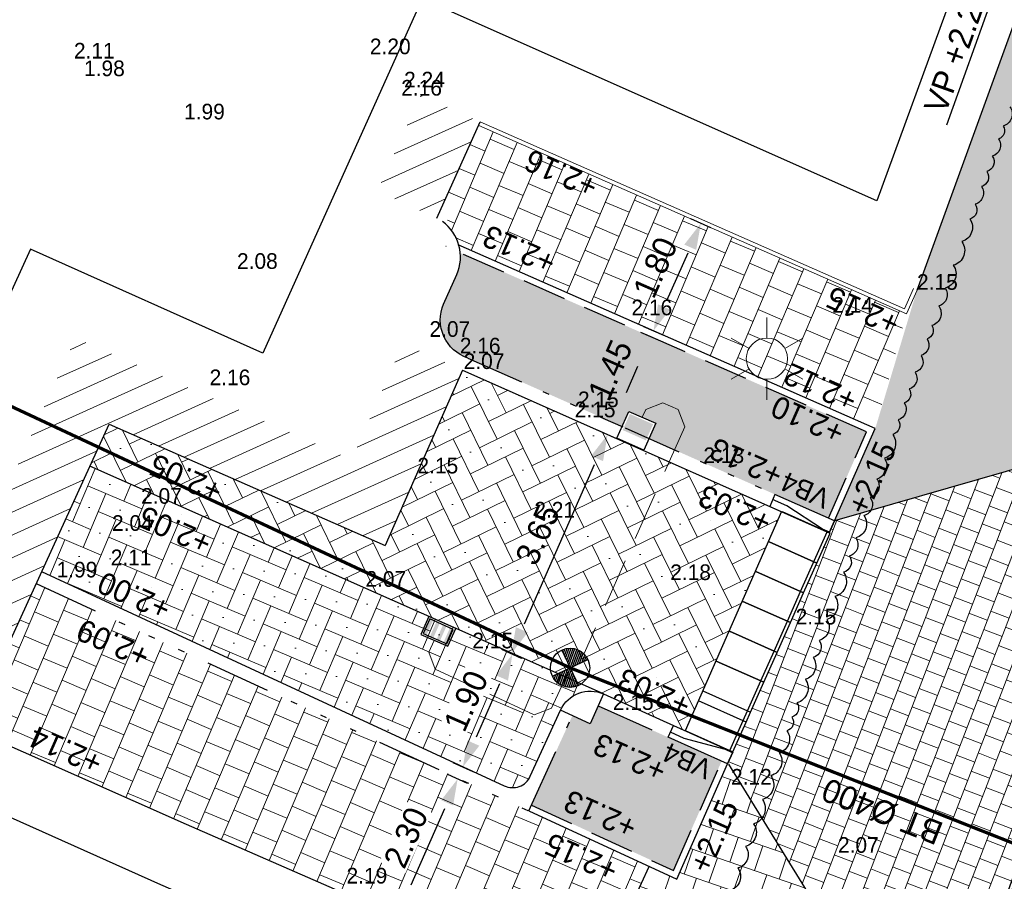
# Model space of a CAD drawing. Header units: metres. Extents: x 134157 to 138734, y 451157 to 455772.
# Tile 691 of 1056: x 136608 to 136623, y 453977 to 453991. Entities that reach past the tile are written whole.
import ezdxf
from ezdxf.enums import TextEntityAlignment as Align

# ---------------------------------------------------------------- set-up
doc = ezdxf.new("R2010")
doc.units = ezdxf.units.M
doc.linetypes.add('HIDDEN__G5', pattern=[1.125, 0.75, -0.375])
doc.linetypes.add('TR18X20__G2', pattern=[2.6, 1, -0.4, 0, -0.4, 0, -0.4, 0, -0.4])
doc.layers.add('-DR-alg-hulplijnen', color=210, linetype='Continuous', plot=False)
for name, color, linetype in [('-DR-alg-projectgrens 1-200', 3, 'PROJECTGRENS_1-200'), ('-DR-bs-rio-DWA Jutfaseweg', 253, 'Continuous'), ('-DR-bs-rio-inspectieput', 253, 'Continuous'), ('-DR-bs-rio-txt @ 0.2', 253, 'Continuous'), ('-DR-bs-txt-hoogtemaat', 253, 'Continuous'), ('-DR-nw-maatvoering', 3, 'Continuous'), ('-DR-nw-rio-straatkolk', 1, 'Continuous'), ('-DR-nw-rio-trottoirkolk', 1, 'Continuous'), ('-DR-nw-txt-hoogtemaat', 2, 'Continuous'), ('-DR-nw-vh-band 10x20 ob', 2, 'HIDDEN__G5'), ('-DR-nw-vh-band 18-20x25', 2, 'TR18X20__G2'), ('-DR-nw-vh-band 18-20x25 hoekblok R 0.50 uitwendig', 2, 'Continuous'), ('-DR-nw-vh-band 18-20x25 verloopband 20x20', 2, 'Continuous'), ('-DR-nw-vh-band inritband 800x180x500mm', 2, 'Continuous'), ('-DR-nw-vh-band inritband 800x180x500mm minus L+R', 2, 'Continuous'), ('-DR-nw-vh-kantverharding', 3, 'Continuous'), ('-DR-nw-vh-scheiding erfgrens en bebouwing', 3, 'Continuous'), ('-DR-nw-vh-scheiding verhardingen trottoir', 1, 'Continuous'), ('-DR-nw-vh-txt-kantopsluitingen', 2, 'Continuous')]:
    doc.layers.add(name, color=color, linetype=linetype)
for name, color, linetype, lineweight in [('-DR-bs-inr-lichtmast', 253, 'Continuous', 13), ('-DR-bs-vh-kantverharding', 253, 'Continuous', 13), ('-DR-nw-rio-HWA 125', 170, 'HIDDEN__G5', 13), ('-DR-nw-vh-arc-dubbelklinkers inritten', 253, 'Continuous', 9), ('-DR-nw-vh-arc-herstellen verharding', 253, 'Continuous', 5), ('-DR-nw-vh-arc-tegels 300x300x45', 253, 'Continuous', 9)]:
    doc.layers.add(name, color=color, linetype=linetype, lineweight=lineweight)
doc.layers.add('-DR-nw-gr-arc-beplanting', color=7, linetype='Continuous', true_color=0xe5f0e7)
doc.layers.add('-DR-nw-gr-arc-gras', color=7, linetype='Continuous', true_color=0xb5d5a4)
doc.layers.add('-DR-nw-vh-arc-sbs df paars', color=7, linetype='Continuous', lineweight=9, true_color=0xb36579)
doc.styles.add('18_200', font='romans', dxfattribs={"width": 0.8, "height": 0.36})
doc.styles.add('Drong', font='txt', dxfattribs={"height": 1.8})
doc.linetypes.add('PROJECTGRENS_1-200', pattern='A,0.32,-0.13,[133,ltypeshp.shx,S=0.13,R=0,X=-0.13,Y=0],-0.13,1.27', length=1.85)
doc.dimstyles.new('Drong', dxfattribs={"dimtxt": 1.8, "dimasz": 2.5, "dimexe": 0, "dimexo": 0, "dimgap": 0.9, "dimtad": 1, "dimzin": 0, "dimdsep": 46, "dimtxsty": 'Drong', "dimblk": 'dimblk-wit', "dimcen": 0, "dimse1": 1, "dimse2": 1, "dimclrd": 256, "dimclre": 1, "dimclrt": 7, "dimadec": 0, "dimazin": 0, "dimtfac": 1, "dimtmove": 0, "dimatfit": 3, "dimfxl": 1, "dimtolj": 1, "dimtzin": 0, "dimarcsym": 0})
pattern_1 = [(71, (0, 0), (-0.05887645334, 0.44332106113), [0.4, -0.4]), (161, (0, 0), (-0.13022726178, -0.37820743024), [])]
pattern_2 = [(115.335625, (136419.71802, 453326.2367), (-0.223681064, -0.105903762), [0.06, -0.187485]), (205.335625, (136419.71802, 453326.2367), (0.105903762, -0.223681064), [0.06, -0.187485])]
pattern_3 = [(157, (0, 0), (-0.44634816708, -0.027808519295), [0.4, -0.4]), (247, (0, 0), (0.36820194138, -0.1562924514), [])]

# ---------------------------------------------------------------- blocks, each defined once
blk = doc.blocks.new('*U23')
for points in [[(3.745, 10.343), (2.993, 10.615), (2.823, 10.145), (3.575, 9.873)], [(3.745, 10.343), (2.955, 10.363), (2.87, 10.128)], [(3.575, 9.873), (2.823, 10.145), (2.652, 9.675), (3.405, 9.403)], [(2.87, 10.128), (2.699, 9.658)], [(3.405, 9.403), (2.652, 9.675), (2.482, 9.205), (3.234, 8.932)], [(2.699, 9.658), (2.529, 9.188)], [(3.234, 8.932), (2.482, 9.205), (2.312, 8.735), (3.064, 8.462)], [(2.529, 9.188), (2.359, 8.718)], [(3.064, 8.462), (2.312, 8.735), (2.142, 8.265), (2.894, 7.992)], [(2.359, 8.718), (2.189, 8.248)], [(2.894, 7.992), (2.142, 8.265), (1.972, 7.794), (2.724, 7.522)], [(2.189, 8.248), (2.019, 7.777)], [(2.724, 7.522), (1.972, 7.794), (1.801, 7.324), (2.554, 7.052)], [(2.019, 7.777), (1.848, 7.307)], [(2.554, 7.052), (1.801, 7.324), (1.631, 6.854), (2.383, 6.582)], [(1.848, 7.307), (1.678, 6.837)], [(2.383, 6.582), (1.631, 6.854), (1.461, 6.384), (2.213, 6.112)], [(1.678, 6.837), (1.508, 6.367)], [(2.213, 6.112), (1.461, 6.384), (1.291, 5.914), (2.043, 5.642)], [(1.508, 6.367), (1.338, 5.897)], [(2.043, 5.642), (1.291, 5.914), (1.12, 5.444), (1.873, 5.171)], [(1.338, 5.897), (1.167, 5.427)], [(1.873, 5.171), (1.12, 5.444), (0.95, 4.974), (1.702, 4.701)], [(1.167, 5.427), (0.997, 4.957)], [(1.702, 4.701), (0.95, 4.974), (0.78, 4.504), (1.532, 4.231)], [(0.997, 4.957), (0.827, 4.487)], [(1.532, 4.231), (0.78, 4.504), (0.61, 4.033), (1.362, 3.761)], [(0.827, 4.487), (0.657, 4.016)], [(1.362, 3.761), (0.61, 4.033), (0.439, 3.563), (1.192, 3.291)], [(0.657, 4.016), (0.486, 3.546)], [(1.192, 3.291), (0.439, 3.563), (0.269, 3.093), (1.021, 2.821)], [(0.486, 3.546), (0.316, 3.076)], [(1.021, 2.821), (0.269, 3.093), (0.099, 2.623), (0.851, 2.351)], [(0.316, 3.076), (0.146, 2.606)], [(0.851, 2.351), (0.099, 2.623), (-0.071, 2.153), (0.681, 1.881)], [(0.146, 2.606), (-0.024, 2.136)], [(0.681, 1.881), (-0.071, 2.153), (-0.242, 1.683), (0.511, 1.41)], [(-0.024, 2.136), (-0.194, 1.666)], [(0.511, 1.41), (-0.242, 1.683), (-0.412, 1.213), (0.34, 0.94)], [(-0.194, 1.666), (-0.365, 1.196)], [(0.34, 0.94), (-0.412, 1.213), (-0.582, 0.743), (0.17, 0.47)], [(-0.365, 1.196), (-0.535, 0.725)], [(0.17, 0.47), (-0.582, 0.743), (-0.752, 0.272), (0, 0)], [(0, 0), (-0.62, 0.49), (-0.535, 0.725)]]:
    blk.add_lwpolyline(points)
blk = doc.blocks.new('*U46')
blk.add_lwpolyline([(0, 0), (-0.199, 0.016), (-0.12, 1.013), (0.079, 0.997)], close=True)
blk.add_lwpolyline([(-0.01, 0.001), (-0.001, 0.12), (-0.053, 0.772), (-0.035, 1.006)])
blk = doc.blocks.new('*U47')
blk.add_lwpolyline([(0, 0), (0.199, -0.015), (0.274, 0.982), (0.075, 0.997)], close=True)
blk.add_lwpolyline([(0.01, -0.001), (0.019, 0.119), (0.171, 0.754), (0.189, 0.989)])
blk = doc.blocks.new('*X91')
at = {"color": 0, "ltscale": 0.5}
for p, q in [((126907, 427591), (127153, 427619)), ((126991, 427696), (127068, 427705)), ((125405, 427040), (126190, 427128)), ((125418, 427137), (126085, 427212)), ((125441, 427236), (125980, 427296)), ((125476, 427335), (125875, 427380)), ((125523, 427437), (125770, 427464)), ((125588, 427540), (125664, 427548)), ((126487, 427065), (127380, 427165)), ((126571, 427170), (127356, 427258)), ((126655, 427276), (127322, 427350)), ((126739, 427381), (127278, 427441)), ((126823, 427486), (127222, 427531)), ((125402, 426944), (126296, 427044)), ((125408, 426849), (126401, 426960)), ((125423, 426755), (126319, 426855)), ((125447, 426661), (126234, 426749)), ((125481, 426569), (126150, 426644)), ((126403, 426960), (127396, 427071)), ((126506, 426876), (127402, 426976)), ((126611, 426791), (127399, 426879)), ((126717, 426707), (127386, 426782)), ((126822, 426623), (127363, 426684)), ((126927, 426539), (127329, 426584)), ((125525, 426478), (126066, 426539)), ((125580, 426389), (125982, 426434)), ((125649, 426301), (125898, 426328)), ((125734, 426214), (125814, 426223)), ((127032, 426455), (127281, 426483)), ((127138, 426371), (127217, 426380))]:
    blk.add_line(p, q, dxfattribs=at)
blk = doc.blocks.new('Inspectieput')
at = {"color": 0, "ltscale": 0.5}
for p, q in [((-0.354, 0.353), (0.353, -0.354)), ((0.353, 0.353), (-0.354, -0.354))]:
    blk.add_line(p, q, dxfattribs=at)
blk.add_circle((0, 0), 0.5, dxfattribs=at)
at = {"color": 0, "ltscale": 0.5, "xscale": 0.0005, "yscale": 0.0005, "zscale": 0.0005, "rotation": 353.5734378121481}
blk.add_blockref('*X91', (-86.699, -205.064), dxfattribs=at)
blk = doc.blocks.new('*U101')
at = {"style": 'Drong'}
blk.add_attdef('BOBR', text='', height=1.8, rotation=88.06763, dxfattribs=at).set_placement((0.853, 25.275), align=Align.BOTTOM_RIGHT)
blk.add_attdef('MATERIAAL', text='', height=1.8, rotation=88.06763, dxfattribs=at).set_placement((0, 0), align=Align.BOTTOM_CENTER)
blk.add_attdef('BOBL', text='', height=1.8, rotation=88.06763, dxfattribs=at).set_placement((-0.801, -23.737), align=Align.BOTTOM_LEFT)
blk = doc.blocks.new('dimblk-wit')
at = {"color": 7}
blk.add_line((0, -0.3333), (0, 0.3333), dxfattribs=at)
blk.add_solid([(0, 0), (-0.8, 0.2), (-0.8, -0.2)], dxfattribs=at)
blk = doc.blocks.new('*D200')
at = {"layer": '-DR-nw-maatvoering', "lineweight": -2, "transparency": 16777216}
blk.add_line((136615.947, 453981.38), (136617.02, 453983.822), dxfattribs=at)
at = {"layer": 'Defpoints', "color": 0, "transparency": 16777216}
for p in [(136617.221, 453984.279), (136619.304, 453983.364), (136617.829, 453980.006)]:
    blk.add_point(p, dxfattribs=at)
at = {"layer": '-DR-nw-maatvoering', "lineweight": -2, "transparency": 16777216, "xscale": 0.5, "yscale": 0.5, "zscale": 0.5}
for p, rotation in [((136617.221, 453984.279), 66.27332495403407), ((136615.746, 453980.922), 246.2733249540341)]:
    blk.add_blockref('dimblk-wit', p, dxfattribs=dict(at, rotation=rotation))
at = {"layer": '-DR-nw-maatvoering', "color": 7, "transparency": 16777216, "insert": (136616.15, 453982.747), "char_height": 0.36, "attachment_point": 5, "rotation": 66.2733, "style": 'Drong'}
blk.add_mtext('\\A1;3.65', dxfattribs=at)
blk = doc.blocks.new('inritblokken 3 minus L+R')
at = {"layer": '-DR-nw-vh-band inritband 800x180x500mm minus L+R'}
for points in [[(0.057, 0.798), (0, 0), (0.499, -0.035), (0.555, 0.763)], [(0.722, 0.751), (0.666, -0.047), (1.164, -0.083), (1.221, 0.715)], [(1.221, 0.715), (1.164, -0.083), (1.663, -0.118), (1.72, 0.68)], [(1.72, 0.68), (1.663, -0.118), (2.162, -0.154), (2.218, 0.644)], [(2.218, 0.644), (2.162, -0.154), (2.661, -0.189), (2.717, 0.609)], [(2.717, 0.609), (2.661, -0.189), (3.159, -0.224), (3.216, 0.574)], [(3.216, 0.574), (3.159, -0.224), (3.658, -0.26), (3.715, 0.538)], [(0.004, 0.05), (1.168, -0.033)], [(0.499, -0.035), (0.666, -0.047)], [(1.168, -0.033), (1.667, -0.068)], [(1.667, -0.068), (2.165, -0.104)], [(2.165, -0.104), (2.664, -0.139)], [(2.664, -0.139), (3.662, -0.21)]]:
    blk.add_lwpolyline(points, dxfattribs=at)
blk = doc.blocks.new('*U361')
blk.add_hatch(color=256).paths.add_polyline_path([(-0.026, -0.151), (-0.018, -0.421), (-0.408, -0.432), (-0.415, -0.162)])
blk.add_lwpolyline([(0, 0), (0.013, -0.45), (-0.437, -0.463), (-0.45, -0.013)], close=True)
blk = doc.blocks.new('*D347')
at = {"layer": '-DR-nw-maatvoering', "lineweight": -2, "transparency": 16777216}
blk.add_line((136618.449, 453987.061), (136618.126, 453986.329), dxfattribs=at)
at = {"layer": 'Defpoints', "color": 0, "transparency": 16777216}
for p in [(136618.664, 453987.512), (136617.924, 453985.871), (136617.937, 453985.865)]:
    blk.add_point(p, dxfattribs=at)
at = {"layer": '-DR-nw-maatvoering', "lineweight": -2, "transparency": 16777216, "xscale": 0.5, "yscale": 0.5, "zscale": 0.5}
for p, rotation in [((136618.65, 453987.518), 66.19814607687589), ((136617.924, 453985.871), 246.1981460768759)]:
    blk.add_blockref('dimblk-wit', p, dxfattribs=dict(at, rotation=rotation))
at = {"layer": '-DR-nw-maatvoering', "color": 7, "transparency": 16777216, "insert": (136617.954, 453986.842), "char_height": 0.36, "attachment_point": 5, "rotation": 66.1981, "style": 'Drong'}
blk.add_mtext('\\A1;1.80', dxfattribs=at)
blk = doc.blocks.new('*D348')
at = {"layer": '-DR-nw-maatvoering', "lineweight": -2, "transparency": 16777216}
blk.add_line((136617.682, 453985.323), (136617.505, 453984.922), dxfattribs=at)
at = {"layer": 'Defpoints', "color": 0, "transparency": 16777216}
for p in [(136618.042, 453985.71), (136617.303, 453984.464), (136617.461, 453984.394)]:
    blk.add_point(p, dxfattribs=at)
at = {"layer": '-DR-nw-maatvoering', "lineweight": -2, "transparency": 16777216, "xscale": 0.5, "yscale": 0.5, "zscale": 0.5}
for p, rotation in [((136617.884, 453985.78), 66.18656671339), ((136617.303, 453984.464), 246.18656671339)]:
    blk.add_blockref('dimblk-wit', p, dxfattribs=dict(at, rotation=rotation))
at = {"layer": '-DR-nw-maatvoering', "color": 7, "transparency": 16777216, "insert": (136617.262, 453985.268), "char_height": 0.36, "attachment_point": 5, "rotation": 66.1866, "style": 'Drong'}
blk.add_mtext('\\A1;1.45', dxfattribs=at)
blk = doc.blocks.new('*D349')
at = {"layer": '-DR-nw-maatvoering', "lineweight": -2, "transparency": 16777216}
blk.add_line((136615.563, 453980.458), (136615.205, 453979.643), dxfattribs=at)
at = {"layer": 'Defpoints', "color": 0, "transparency": 16777216}
for p in [(136617.847, 453980), (136615.003, 453979.185), (136615.073, 453979.154)]:
    blk.add_point(p, dxfattribs=at)
at = {"layer": '-DR-nw-maatvoering', "lineweight": -2, "transparency": 16777216, "xscale": 0.5, "yscale": 0.5, "zscale": 0.5}
for p, rotation in [((136615.764, 453980.916), 66.27332495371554), ((136615.003, 453979.185), 246.2733249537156)]:
    blk.add_blockref('dimblk-wit', p, dxfattribs=dict(at, rotation=rotation))
at = {"layer": '-DR-nw-maatvoering', "color": 7, "transparency": 16777216, "insert": (136615.051, 453980.197), "char_height": 0.36, "attachment_point": 5, "rotation": 66.2733, "style": 'Drong', "bg_fill": 3, "box_fill_scale": 1.1, "bg_fill_color": 256, "bg_fill_true_color": 13158600, "bg_fill_transparency": 0}
blk.add_mtext('\\A1;1.90', dxfattribs=at)
blk = doc.blocks.new('*D350')
at = {"layer": '-DR-nw-maatvoering', "lineweight": -2, "transparency": 16777216}
blk.add_line((136614.721, 453978.543), (136614.206, 453977.371), dxfattribs=at)
at = {"layer": 'Defpoints', "color": 0, "transparency": 16777216}
for p in [(136615.448, 453978.77), (136613.244, 453977.248), (136614.005, 453976.913)]:
    blk.add_point(p, dxfattribs=at)
at = {"layer": '-DR-nw-maatvoering', "lineweight": -2, "transparency": 16777216, "xscale": 0.5, "yscale": 0.5, "zscale": 0.5}
for p, rotation in [((136614.923, 453979.001), 66.27332495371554), ((136614.005, 453976.913), 246.2733249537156)]:
    blk.add_blockref('dimblk-wit', p, dxfattribs=dict(at, rotation=rotation))
at = {"layer": '-DR-nw-maatvoering', "color": 7, "transparency": 16777216, "insert": (136614.131, 453978.104), "char_height": 0.36, "attachment_point": 5, "rotation": 66.2733, "style": 'Drong', "bg_fill": 3, "box_fill_scale": 1.1, "bg_fill_color": 256, "bg_fill_true_color": 13158600, "bg_fill_transparency": 0}
blk.add_mtext('\\A1;2.30', dxfattribs=at)
blk = doc.blocks.new('*U362')
h = blk.add_hatch(color=256)
h.dxf.hatch_style = 1
h.paths.add_polyline_path([(0.076, 0.274), (0.02, 0.273), (0.027, 0.029), (0.083, 0.031)])
h = blk.add_hatch(color=256)
h.dxf.hatch_style = 1
h.paths.add_polyline_path([(0.191, 0.278), (0.135, 0.276), (0.142, 0.032), (0.198, 0.034)])
h = blk.add_hatch(color=256)
h.dxf.hatch_style = 1
h.paths.add_polyline_path([(0.302, 0.281), (0.247, 0.279), (0.254, 0.036), (0.31, 0.037)])
h = blk.add_hatch(color=256)
h.dxf.hatch_style = 1
h.paths.add_polyline_path([(0.414, 0.284), (0.358, 0.283), (0.365, 0.039), (0.421, 0.041)])
for points in [[(0, 0), (0.45, 0.013), (0.441, 0.313), (-0.009, 0.3)], [(0.027, 0.029), (0.421, 0.041), (0.414, 0.284), (0.02, 0.273)]]:
    blk.add_lwpolyline(points, close=True)
blk = doc.blocks.new('LICHTMAST')
at = {"ltscale": 0.1}
for p, q in [((0, 0.1266), (0, 0.2531)), ((-0.1096, 0.0633), (-0.2192, 0.1266)), ((0.1096, 0.0633), (0.2192, 0.1266)), ((-0.1096, -0.0633), (-0.2192, -0.1266)), ((0.1096, -0.0633), (0.2192, -0.1266)), ((0, -0.1266), (0, -0.2531))]:
    blk.add_line(p, q, dxfattribs=at)
blk.add_circle((0, 0), 0.1266, dxfattribs=at)
at = {"style": '18_200', "width": 0.8}
blk.add_attdef('HOOGTE', (0.2467, 0.2424), '', height=0.25, dxfattribs=at)
blk = doc.blocks.new('*D796')
at = {"layer": '-DR-nw-maatvoering', "lineweight": -2, "transparency": 16777216}
blk.add_line((136624.129, 453973.967), (136627.533, 453983.37), dxfattribs=at)
at = {"layer": 'Defpoints', "color": 0, "transparency": 16777216}
for p in [(136626.714, 453984.198), (136627.704, 453983.84), (136622.969, 453973.855)]:
    blk.add_point(p, dxfattribs=at)
at = {"layer": '-DR-nw-maatvoering', "lineweight": -2, "transparency": 16777216, "xscale": 0.5, "yscale": 0.5, "zscale": 0.5}
for p, rotation in [((136627.704, 453983.84), 70.09465014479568), ((136623.959, 453973.497), 250.0946501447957)]:
    blk.add_blockref('dimblk-wit', p, dxfattribs=dict(at, rotation=rotation))
at = {"layer": '-DR-nw-maatvoering', "color": 7, "transparency": 16777216, "insert": (136625.489, 453978.792), "char_height": 0.36, "attachment_point": 5, "rotation": 70.0947, "style": 'Drong'}
blk.add_mtext('\\A1;11.00', dxfattribs=at)

msp = doc.modelspace()

# ---------------------------------------------------------------- hatches: boundary and pattern name
at = {"layer": '-DR-nw-gr-arc-beplanting'}
h = msp.add_hatch(color=256, dxfattribs=at)
h.dxf.hatch_style = 1
h.paths.add_polyline_path([(136614.963, 453987.066, -0.124942), (136614.912, 453986.733), (136614.705, 453986.281, 0.434103), (136615.078, 453985.453), (136617.443, 453984.403), (136617.546, 453984.637), (136617.958, 453984.454), (136617.854, 453984.22), (136619.786, 453983.363), (136620.608, 453982.997), (136621.192, 453984.323)])
h = msp.add_hatch(color=256, dxfattribs=at)
h.dxf.hatch_style = 1
h.paths.add_polyline_path([(136618.968, 453979.272), (136618.147, 453979.641), (136617.079, 453980.121), (136616.956, 453979.848), (136616.683, 453979.973), (136616.055, 453978.602), (136618.229, 453977.599)])
at = {"layer": '-DR-nw-gr-arc-gras', "transparency": 33554687}
h = msp.add_hatch(dxfattribs=at)
h.set_pattern_fill('AGR-BOLLEN', color=256, scale=0.1, pattern_type=2)
h.set_pattern_definition(pattern_2)
edge = h.paths.add_edge_path()
edge.add_arc((-7000776.81, 3043164.568), 7592527.997, 340.0567505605, 340.0572256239)
edge.add_line((136455.782, 453494.254), (136455.124, 453494.493))
edge.add_arc((380495.222, 364992.548), 259592.304, 160.06665688, 160.08044536)
edge.add_line((136433.832, 453435.762), (136433.813, 453435.768))
edge.add_line((136433.813, 453435.768), (136432.179, 453431.255))
edge.add_line((136432.179, 453431.255), (136432.198, 453431.248))
edge.add_line((136432.198, 453431.248), (136431.678, 453429.87))
edge.add_line((136431.678, 453429.87), (136432.336, 453429.631))
edge.add_line((136432.336, 453429.631), (136434.309, 453435.077))
h = msp.add_hatch(dxfattribs=at)
h.set_pattern_fill('AGR-BOLLEN', color=256, scale=0.1, pattern_type=2)
h.set_pattern_definition(pattern_2)
edge = h.paths.add_edge_path()
edge.add_line((136644.275, 454017.422), (136643.935, 454016.481))
edge.add_line((136643.935, 454016.481), (136643.884, 454016.34))
edge.add_line((136643.884, 454016.34), (136644.542, 454016.102))
edge.add_arc((1711333.983, -116117.427), 1674723.582, 160.095672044, 160.096657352, ccw=False)
edge.add_line((136654.347, 454043.181), (136653.689, 454043.42))
edge.add_line((136653.689, 454043.42), (136653.638, 454043.279))
edge.add_line((136653.638, 454043.279), (136653.298, 454042.339))
edge.add_line((136653.298, 454042.339), (136644.275, 454017.422))
h = msp.add_hatch(dxfattribs=at)
h.set_pattern_fill('AGR-BOLLEN', color=256, scale=0.1, pattern_type=2)
h.set_pattern_definition(pattern_2)
h.paths.add_polyline_path([(136623.282, 453954.452, 0.016644), (136622.293, 453951.407), (136620.715, 453945.94, -0.016644), (136619.648, 453942.654), (136615.175, 453930.3), (136616.115, 453929.96), (136620.588, 453942.314, 0.016644), (136621.676, 453945.662), (136623.253, 453951.13, -0.016644), (136624.222, 453954.111), (136660.14, 454053.226), (136661.74, 454052.55), (136663.585, 454057.802), (136661.993, 454058.364), (136678.286, 454103.417), (136677.345, 454103.757)])
at = {"layer": '-DR-nw-vh-arc-dubbelklinkers inritten'}
h = msp.add_hatch(dxfattribs=at)
h.set_pattern_fill('AVH-TEGEL_200X200_HALFST', color=256, scale=1.5, angle=159, pattern_type=2)
h.set_pattern_definition([(159, (0, 0), (-0.33382932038, -0.03252667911), [0.3, -0.3]), (249, (0, 0), (0.28007412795, -0.10751038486), [])])
h.paths.add_polyline_path([(136625.962, 453984.47), (136620.699, 453982.957), (136619.074, 453979.226), (136622.217, 453974.127)])
at = {"layer": '-DR-nw-vh-arc-herstellen verharding'}
h = msp.add_hatch(dxfattribs=at)
h.set_pattern_fill('ANSI31', color=256, scale=0.1, angle=335.3179)
h.set_pattern_definition([(24.3265, (136530.97655, 454063.9678), (-0.1307896, 0.2893101), [])])
h.paths.add_polyline_path([(136615.275, 453989.07), (136614.359, 453989.483), (136613.692, 453988.014), (136614.603, 453987.599)])
h = msp.add_hatch(dxfattribs=at)
h.set_pattern_fill('ANSI31', color=256, scale=0.1, angle=335.3179)
h.set_pattern_definition([(24.3265, (136523.8195, 454056.1423), (-0.1307896, 0.2893101), [])])
h.paths.add_polyline_path([(136609.065, 453985.763), (136606.535, 453980.188), (136607.446, 453979.774), (136609.58, 453984.439), (136613.814, 453982.578), (136614.997, 453985.27), (136614.082, 453985.672), (136613.301, 453983.896)])
at = {"layer": '-DR-nw-vh-arc-sbs df paars', "true_color": 0xe18487}
h = msp.add_hatch(dxfattribs=at)
h.set_pattern_fill('AVH-SBS_KEIFORMAAT_ELLEBOOG_02', color=11, scale=3, angle=116, pattern_type=2)
h.set_pattern_definition([(116, (0, 0), (-0.13812686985, -0.40114955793), [0.9, -0.3]), (206, (-0.26302, 0.53928), (-0.13812686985, -0.40114955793), [0.9, -0.3]), (116, (-0.40446, -0.19727), (-0.80229911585, 0.2762537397), [0, -1.2]), (116, (-0.73654, 0.14143), (-0.80229911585, 0.2762537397), [0, -1.2])])
h.paths.add_polyline_path([(136619.887, 453983.099), (136619.705, 453983.18), (136614.997, 453985.27), (136613.814, 453982.578), (136609.58, 453984.439), (136609.285, 453983.795), (136617.161, 453980.304), (136618.229, 453979.823), (136618.412, 453979.741)])
h = msp.add_hatch(dxfattribs=at)
h.set_pattern_fill('AVH-SBS_KEIFORMAAT_ELLEBOOG_01', color=11, scale=3, angle=157, pattern_type=2)
h.set_pattern_definition([(157, (0, 0), (0.15893211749, -0.39337079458), [0.9, -0.3]), (247, (-0.5523, 0.23444), (0.15893211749, -0.39337079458), [0.9, -0.3]), (157, (-0.33476, -0.02086), (0.15893211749, -0.39337079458), [0, -1.2]), (157, (-0.8076, 0.0169), (0.15893211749, -0.39337079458), [0, -1.2])])
h.paths.add_polyline_path([(136609.285, 453983.795), (136608.546, 453982.18), (136615.638, 453978.896, 0.415375), (136616.037, 453979.043), (136616.501, 453980.056, -0.409083), (136617.156, 453980.306)])
at = {"layer": '-DR-nw-vh-arc-tegels 300x300x45'}
h = msp.add_hatch(dxfattribs=at)
h.set_pattern_fill('AVH-TEGEL_200X200_HALFST', color=256, scale=2, angle=71, pattern_type=2)
h.set_pattern_definition(pattern_1)
h.paths.add_polyline_path([(136666.036, 454099.841), (136666.043, 454099.858), (136667.513, 454099.326), (136664.22, 454103.068), (136663.832, 454101.172), (136662.295, 454101.484), (136661.732, 454098.715), (136662.369, 454097.616), (136662.13, 454096.924), (136648.949, 454060.698), (136648.67, 454060.832), (136645.717, 454052.522), (136645.931, 454052.432), (136621.964, 453986.496), (136621.324, 453984.374), (136620.7, 453982.957), (136625.962, 453984.47), (136624.458, 453985.015), (136626.184, 453989.783), (136636.024, 454016.957), (136637.81, 454016.31), (136637.913, 454016.592), (136637.63, 454016.694), (136637.699, 454016.882), (136638.209, 454018.292), (136638.277, 454018.48), (136638.842, 454018.276), (136640.254, 454022.178), (136640.408, 454022.601), (136640.173, 454022.686), (136640.126, 454022.703), (136640.228, 454022.986), (136638.441, 454023.632), (136646.408, 454045.634), (136648.195, 454044.988), (136648.297, 454045.27), (136648.015, 454045.372), (136648.083, 454045.56), (136648.594, 454046.97), (136648.662, 454047.158), (136649.226, 454046.954), (136650.962, 454051.749), (136650.68, 454051.851), (136650.782, 454052.133), (136648.996, 454052.78)])
h = msp.add_hatch(dxfattribs=at)
h.set_pattern_fill('AVH-TEGEL_200X200_HALFST', color=256, scale=2, angle=157, pattern_type=2)
h.set_pattern_definition(pattern_3)
h.paths.add_polyline_path([(136621.803, 453986.13), (136615.242, 453989.019), (136614.679, 453987.77), (136614.933, 453987.188), (136621.324, 453984.374)])
h = msp.add_hatch(dxfattribs=at)
h.set_pattern_fill('AVH-TEGEL_200X200_HALFST', color=256, scale=2, angle=157, pattern_type=2)
h.set_pattern_definition(pattern_3)
h.paths.add_polyline_path([(136608.461, 453981.995), (136607.446, 453979.774), (136610.769, 453978.302), (136616.918, 453975.615), (136617.861, 453977.659), (136616.013, 453978.511)])
h = msp.add_hatch(dxfattribs=at)
h.set_pattern_fill('AVH-TEGEL_200X200_HALFST', color=256, scale=2, angle=71, pattern_type=2)
h.set_pattern_definition(pattern_1)
edge = h.paths.add_edge_path()
edge.add_line((136619.964, 453972.604), (136621.75, 453971.957))
edge.add_line((136621.75, 453971.957), (136621.852, 453972.239))
edge.add_line((136621.852, 453972.239), (136621.57, 453972.341))
edge.add_line((136621.57, 453972.341), (136621.638, 453972.529))
edge.add_line((136621.638, 453972.529), (136622.149, 453973.939))
edge.add_line((136622.149, 453973.939), (136622.217, 453974.127))
edge.add_line((136622.217, 453974.127), (136619.074, 453979.226))
edge.add_line((136619.074, 453979.226), (136618.28, 453977.466))
edge.add_line((136618.28, 453977.466), (136617.861, 453977.659))
edge.add_line((136617.861, 453977.659), (136616.918, 453975.615))
edge.add_line((136616.918, 453975.615), (136617.498, 453974.261))
edge.add_line((136617.498, 453974.261), (136610.507, 453955.023))
edge.add_line((136610.507, 453955.023), (136615.366, 453954.519))
edge.add_line((136615.366, 453954.519), (136615.637, 453954.4))
edge.add_line((136615.637, 453954.4), (136616.016, 453955.321))
edge.add_arc((136569.781, 453973.824), 49.8, 338.1887, 340.0947)
edge.add_line((136616.606, 453956.869), (136617.708, 453959.913))
edge.add_line((136617.708, 453959.913), (136617.426, 453960.015))
edge.add_line((136617.426, 453960.015), (136617.528, 453960.298))
edge.add_line((136617.528, 453960.298), (136615.742, 453960.944))
edge.add_line((136615.742, 453960.944), (136619.964, 453972.604))

# ---------------------------------------------------------------- linework, layer by layer
at = {"layer": '-DR-alg-hulplijnen', "flags": 128}
msp.add_lwpolyline([(136623.388, 453989.304, -0.520567), (136623.283, 453989.01, -0.520567), (136623.213, 453988.813, -0.520567), (136623.118, 453988.548, -0.520567), (136623.033, 453988.312, -0.520567), (136622.951, 453988.082, -0.520567), (136622.855, 453987.813, -0.520567), (136622.773, 453987.584, -0.520567), (136622.651, 453987.241, -0.520567), (136622.52, 453986.875, -0.520567), (136622.395, 453986.525, -0.520567), (136622.297, 453986.252, -0.520567), (136622.19, 453985.951, -0.520567), (136622.117, 453985.748, -0.520567), (136622.026, 453985.494, -0.520567), (136621.934, 453985.236, -0.520567), (136621.842, 453984.979, -0.520567), (136621.767, 453984.767, -0.520567), (136621.674, 453984.508, -0.520567), (136621.593, 453984.281, -0.520567), (136621.463, 453983.918, -0.520567), (136621.349, 453983.598, -0.520567), (136621.248, 453983.316, -0.520567), (136621.15, 453983.04, -0.520567), (136621.027, 453982.697, -0.520567), (136620.928, 453982.421, -0.520567), (136620.838, 453982.169, -0.520567), (136620.706, 453981.799, -0.520567), (136620.58, 453981.446, -0.520567), (136620.465, 453981.125, -0.520567), (136620.372, 453980.865, -0.520567), (136620.252, 453980.529, -0.520567), (136620.124, 453980.169, -0.520567), (136620.045, 453979.949, -0.520567), (136619.971, 453979.741, -0.520567), (136619.851, 453979.405, -0.520567), (136619.724, 453979.052, -0.520567), (136619.594, 453978.686, -0.520567), (136619.46, 453978.313, -0.520567), (136619.336, 453977.966, -0.520567), (136619.219, 453977.637, -0.520567), (136619.096, 453977.293, -0.520567)], format="xyb", dxfattribs=at)
at = {"layer": '-DR-alg-hulplijnen'}
for points in [[(136614.912, 453986.733, 0.345398), (136614.691, 453987.548)], [(136615.078, 453985.453, -0.434103), (136614.705, 453986.281), (136614.912, 453986.733)]]:
    msp.add_lwpolyline(points, format="xyb", dxfattribs=at)
at = {"layer": '-DR-alg-hulplijnen', "flags": 128}
msp.add_lwpolyline([(136616.918, 453975.615), (136617.861, 453977.659)], dxfattribs=at)
at = {"layer": '-DR-alg-projectgrens 1-200', "flags": 128}
msp.add_lwpolyline([(136721.461, 454206.136), (136727.498, 454223.752), (136730.581, 454232.718), (136734.46, 454243.959), (136738.033, 454254.306), (136742.183, 454266.266), (136750.568, 454290.842), (136760.393, 454319.456), (136770.666, 454349.328), (136772.713, 454355.238), (136774.612, 454360.473), (136776.998, 454367), (136784.306, 454387.208), (136790.339, 454404.083), (136797.311, 454423.36), (136807.058, 454450.093), (136800.646, 454453.198), (136770.129, 454470.839), (136763.463, 454464.393), (136767.222, 454456.488), (136768.447, 454452.902), (136769.612, 454448.539), (136767.19, 454443.604), (136763.98, 454431.785), (136763.498, 454430.807), (136764.785, 454430.222), (136759.65, 454419.865), (136760.207, 454419.614), (136758.305, 454415.755), (136757.433, 454413.928), (136755.514, 454410.037), (136754.993, 454410.292), (136749.872, 454399.962), (136748.616, 454400.585), (136748.548, 454400.448), (136744.287, 454402.547), (136738.76, 454389.718), (136744.829, 454387.062), (136753.517, 454383.259), (136750.445, 454376.232), (136747.3, 454368.999), (136747.702, 454368.821), (136745.421, 454363.658), (136743.771, 454359.882), (136741.474, 454354.715), (136741.107, 454354.878), (136737.945, 454347.853), (136734.86, 454340.776), (136727.193, 454344.181), (136720.397, 454330.285), (136716.705, 454321.73), (136725.346, 454317.886), (136722.199, 454310.807), (136718.145, 454301.488), (136714.131, 454292.713), (136709.748, 454294.641), (136707.09, 454288.607), (136709.573, 454287.506), (136709.53, 454287.41), (136709.617, 454287.371), (136709.424, 454286.945), (136712.118, 454285.768), (136724.405, 454280.406), (136724.395, 454280.372), (136724.56, 454280.301), (136719.327, 454264.621), (136718.554, 454264.279), (136712.149, 454267.043), (136705.337, 454251.495), (136713.155, 454248.122), (136713.63, 454247.107), (136703.363, 454216.017), (136702.53, 454215.665), (136697.3, 454218.013), (136691.656, 454205.193), (136698.169, 454202.287), (136696.085, 454197.547), (136697.116, 454197.066), (136693.34, 454185.771), (136691.21, 454179.799), (136691.154, 454179.818), (136689.257, 454174.47), (136688.677, 454172.922), (136686.645, 454167.859), (136686.793, 454167.806), (136683.499, 454158.729), (136679.62, 454148.161), (136677.544, 454142.392), (136675.601, 454137.021), (136671.76, 454126.401), (136667.085, 454113.483), (136666.31, 454113.053), (136658.521, 454114.651), (136655.4, 454098.982), (136661.092, 454097.825), (136661.269, 454097.519), (136621.35, 453987.863), (136614.377, 453990.963), (136611.935, 453985.53), (136608.375, 453987.12), (136605.014, 453979.773), (136610.368, 453977.386), (136616.099, 453974.911), (136616.418, 453974.217), (136608.394, 453952.136), (136599.91, 453929.479), (136596.333, 453930.847), (136596.703, 453931.801), (136592.691, 453933.357), (136592.582, 453933.111), (136587.167, 453935.208), (136587.113, 453935.101), (136586.908, 453935.2), (136584.73, 453936.252), (136573.42, 453911.897), (136576.906, 453910.227), (136577.755, 453910.817), (136581.71, 453908.923), (136581.78, 453907.891), (136588.355, 453904.743), (136581.357, 453890.288), (136584.408, 453889.218), (136581.92, 453882.301), (136582.601, 453881.581), (136581.142, 453877.478), (136580.13, 453877.281), (136578.301, 453872.104), (136578.986, 453871.382), (136577.526, 453867.309), (136576.539, 453867.19), (136574.654, 453861.99), (136575.357, 453861.219), (136573.859, 453857.098), (136572.823, 453856.858), (136568.249, 453844.056), (136569.051, 453843.723), (136568.246, 453841.986), (136569.916, 453841.29), (136566.692, 453833.862), (136560.757, 453836.486), (136555.193, 453823.556), (136563.207, 453820.33), (136562.244, 453817.938), (136562.059, 453818.012), (136558.019, 453808.014), (136558.218, 453807.935), (136557.146, 453805.252), (136555.477, 453804.556), (136553.671, 453802.5), (136552.612, 453799.698), (136545.82, 453781.422), (136541.647, 453783.356), (136534.75, 453768.68), (136539.525, 453766.451), (136534.814, 453753.868), (136534.789, 453753.879), (136534.379, 453752.873), (136534.182, 453752.96), (136532.926, 453749.667), (136533.099, 453749.603), (136532.772, 453748.705), (136532.584, 453748.792), (136530.457, 453743.085), (136530.627, 453743.022), (136516.493, 453704.592), (136514.575, 453699.22), (136492.181, 453636.401), (136492.736, 453636.204), (136489.157, 453626.341), (136485.079, 453628.249), (136478.16, 453613.788), (136483.141, 453611.479), (136461.867, 453552.94), (136457.354, 453554.582), (136454.06, 453545.417), (136458.648, 453543.776), (136443.598, 453501.593), (136436.391, 453504.175), (136430.824, 453488.627), (136437.02, 453486.393), (136418.282, 453434.811), (136413.227, 453420.085), (136407.364, 453401.466), (136407.056, 453400.056), (136406.467, 453398.451), (136401.897, 453385.592), (136395.332, 453388.701), (136389.231, 453376.079), (136397.157, 453372.353), (136391.911, 453357.791), (136390.965, 453355.464), (136388.624, 453350.371), (136384.302, 453352.274), (136382.126, 453347.544), (136391.358, 453344.243), (136383.168, 453321.66), (136378.588, 453323.362), (136367.282, 453291.791), (136367.871, 453291.227), (136363.518, 453279.255), (136362.091, 453275.277), (136356.432, 453259.57), (136355.262, 453256.31), (136348.573, 453237.876), (136370.776, 453230.272), (136374.328, 453240.694), (136372.767, 453241.803), (136382.163, 453267.942), (136384.551, 453274.649), (136388.98, 453286.656), (136393.345, 453297.287), (136406.664, 453334.269), (136411.924, 453350.355), (136416.754, 453363.949), (136418.454, 453363.341), (136423.3, 453376.902), (136421.649, 453377.491), (136422.516, 453379.917), (136425.014, 453387.05), (136430.128, 453401.329), (136433.008, 453409.364), (136437.5, 453421.973), (136444.424, 453441.303), (136447.898, 453451.043), (136454.668, 453469.854), (136458.254, 453479.666), (136467.647, 453501.921), (136478.422, 453531.465), (136485.603, 453551.259), (136497.269, 453583.741), (136504.056, 453602.586), (136505.832, 453601.952), (136510.678, 453615.512), (136508.932, 453616.136), (136511.581, 453623.496), (136513.58, 453629.053), (136518.673, 453642.888), (136519.015, 453643.404), (136522.68, 453653.62), (136522.664, 453653.957), (136523.62, 453656.594), (136528.73, 453670.926), (136534.757, 453688.003), (136543.62, 453712.768), (136551.352, 453734.38), (136563.425, 453767.68), (136566.609, 453776.654), (136569.182, 453777.966), (136577.487, 453774.867), (136583.873, 453792.703), (136575.924, 453795.622), (136575.205, 453797.155), (136576.997, 453801.811), (136581.956, 453815.424), (136586.269, 453827.274), (136591.505, 453840.84), (136603.758, 453874.947), (136606.204, 453881.939), (136608.18, 453887.612), (136608.471, 453887.616), (136610.071, 453888.673), (136612.877, 453896.334), (136616.917, 453896.194), (136618.846, 453897.187), (136619.38, 453898.504), (136644.157, 453889.689), (136649.259, 453888.431), (136662.916, 453886.017), (136671.374, 453885.367), (136676.87, 453884.95), (136677.795, 453897.157), (136672.556, 453897.554), (136667.447, 453898.46), (136645.41, 453906.114), (136624.779, 453913.547), (136625.184, 453914.831), (136624.39, 453916.757), (136621.376, 453919.233), (136624.284, 453927.322), (136623.281, 453929.136), (136623.21, 453929.192), (136624.085, 453931.643), (136629.304, 453946.51), (136630.541, 453950.147), (136636.243, 453965.665), (136638.191, 453964.969), (136643.718, 453980.515), (136641.829, 453981.19), (136651.204, 454007.423), (136658.506, 454027.642), (136665.47, 454047.006), (136669.496, 454058.357), (136675.354, 454074.419), (136676.258, 454077.094), (136678.747, 454083.756), (136682.526, 454094.171), (136686.101, 454103.639), (136687.039, 454106.475), (136697.795, 454137.242), (136697.717, 454137.253), (136705.555, 454159.78), (136713.078, 454181.729), (136716.785, 454192.515), (136718.108, 454192.042), (136722.954, 454205.602)], close=True, dxfattribs=at)
at = {"layer": '-DR-bs-rio-DWA Jutfaseweg', "const_width": 0.05, "flags": 128}
for points, elevation in [([(136616.647, 453980.705), (136598.437, 453989.224)], 2.153), ([(136626.424, 453976.834), (136616.647, 453980.705)], 2.026)]:
    msp.add_lwpolyline(points, dxfattribs=dict(at, elevation=elevation))
at = {"layer": '-DR-bs-vh-kantverharding', "flags": 128}
for points in [[(136621.803, 453986.13), (136615.246, 453989.017)], [(136621.909, 453986.52), (136621.772, 453986.209), (136615.27, 453989.072)], [(136621.964, 453986.496), (136621.803, 453986.13)]]:
    msp.add_lwpolyline(points, dxfattribs=at)
at = {"layer": '-DR-nw-vh-band 10x20 ob', "ltscale": 0.9}
for points in [[(136614.746, 453987.161), (136614.744, 453987.162)], [(136620.608, 453982.997), (136621.192, 453984.323), (136614.96, 453987.067)], [(136616.055, 453978.602), (136618.229, 453977.599), (136618.968, 453979.271)]]:
    msp.add_lwpolyline(points, dxfattribs=at)
at = {"layer": '-DR-nw-vh-band 18-20x25', "ltscale": 0.9}
for p, q in [((136615.078, 453985.453), (136619.786, 453983.363)), ((136617.079, 453980.121), (136618.147, 453979.641))]:
    msp.add_line(p, q, dxfattribs=at)
at = {"layer": '-DR-nw-vh-band 18-20x25'}
msp.add_lwpolyline([(136608.461, 453981.995), (136616.013, 453978.511), (136616.683, 453979.973)], dxfattribs=at)
at = {"layer": '-DR-nw-vh-band 18-20x25 hoekblok R 0.50 uitwendig'}
msp.add_lwpolyline([(136617.161, 453980.304), (136616.956, 453979.848), (136616.501, 453980.056)], dxfattribs=at)
at = {"layer": '-DR-nw-vh-kantverharding'}
msp.add_line((136614.997, 453985.27), (136620.619, 453982.774), dxfattribs=at)
for points in [[(136620.7, 453982.957), (136621.324, 453984.374), (136614.933, 453987.188)], [(136616.013, 453978.511), (136618.28, 453977.466), (136619.06, 453979.231)]]:
    msp.add_lwpolyline(points, dxfattribs=at)
at = {"layer": '-DR-nw-vh-kantverharding', "flags": 128}
for points in [[(136617.161, 453980.304), (136609.285, 453983.795)], [(136619.887, 453983.099), (136618.412, 453979.741)], [(136620.7, 453982.957), (136620.619, 453982.774)], [(136619.06, 453979.231), (136619.142, 453979.413)]]:
    msp.add_lwpolyline(points, dxfattribs=at)
msp.add_lwpolyline([(136608.546, 453982.18), (136615.638, 453978.896, 0.415375), (136616.037, 453979.043), (136616.501, 453980.056, -0.412107), (136617.161, 453980.304), (136618.229, 453979.823)], format="xyb", dxfattribs=at)
at = {"layer": '-DR-nw-vh-scheiding erfgrens en bebouwing', "flags": 128}
for points in [[(136621.964, 453986.496), (136645.931, 454052.432), (136645.717, 454052.522), (136648.67, 454060.832), (136648.949, 454060.698), (136662.13, 454096.924), (136662.369, 454097.616), (136661.732, 454098.715), (136657.634, 454099.549)], [(136614.603, 453987.599), (136615.267, 453989.073)], [(136614.997, 453985.27), (136613.814, 453982.578)], [(136591.565, 453932.273), (136593.105, 453931.695), (136593.297, 453932.05), (136595.443, 453931.225), (136595.065, 453930.261), (136600.493, 453928.185), (136609.332, 453951.79), (136617.498, 453974.261), (136616.918, 453975.615), (136610.769, 453978.302), (136607.446, 453979.774), (136609.58, 453984.439), (136613.814, 453982.578)]]:
    msp.add_lwpolyline(points, dxfattribs=at)
at = {"layer": '-DR-nw-vh-scheiding verhardingen trottoir'}
for points in [[(136625.962, 453984.47), (136620.7, 453982.957)], [(136619.074, 453979.226), (136622.217, 453974.127)]]:
    msp.add_lwpolyline(points, dxfattribs=at)

# ---------------------------------------------------------------- block references
at = {"layer": '-DR-bs-inr-lichtmast', "xscale": 2.5, "yscale": 2.5}
msp.add_blockref('LICHTMAST', (136619.664, 453985.444), dxfattribs=at)
at = {"layer": '-DR-bs-rio-inspectieput', "xscale": 0.6, "yscale": 0.6, "zscale": 0.001, "rotation": 70.33562535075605}
msp.add_blockref('Inspectieput', (136616.647, 453980.705, 2.153), dxfattribs=at)
at = {"layer": '-DR-bs-rio-txt @ 0.2'}
ref = msp.add_blockref('*U101', (136621.536, 453978.77, 2.026), dxfattribs=dict(at, xscale=0.2, yscale=0.2, zscale=0.2, rotation=70.33562535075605))
ref.add_attrib('BOBL', '-0.66', dxfattribs={"layer": '0', "height": 0.36, "rotation": 158.4033, "style": 'Drong'}).set_placement((136625.952, 453977.021, 2.026), align=Align.BOTTOM_LEFT)
ref.add_attrib('MATERIAAL', 'BT Ø400', dxfattribs={"layer": '0', "height": 0.36, "rotation": 158.4033, "style": 'Drong'}).set_placement((136621.536, 453978.77, 2.026), align=Align.BOTTOM_CENTER)
at = {"layer": '-DR-nw-rio-straatkolk', "rotation": 154.407238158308}
msp.add_blockref('*U362', (136614.893, 453981.309), dxfattribs=at)
at = {"layer": '-DR-nw-rio-trottoirkolk', "rotation": 154.407238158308}
msp.add_blockref('*U361', (136617.364, 453984.225), dxfattribs=at)
at = {"layer": '-DR-nw-vh-band 18-20x25 verloopband 20x20', "rotation": 70.33562535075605}
for name, p in [('*U47', (136620.619, 453982.774)), ('*U46', (136619.142, 453979.413))]:
    msp.add_blockref(name, p, dxfattribs=at)
at = {"layer": '-DR-nw-vh-band inritband 800x180x500mm'}
msp.add_blockref('*U23', (136622.969, 453973.855), dxfattribs=at)
at = {"layer": '-DR-nw-vh-band inritband 800x180x500mm minus L+R', "rotation": 70.12217198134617}
msp.add_blockref('inritblokken 3 minus L+R', (136619.143, 453979.417), dxfattribs=at)

# ---------------------------------------------------------------- texts
at = {"layer": '-DR-bs-txt-hoogtemaat', "style": 'Drong'}
msp.add_text('%%U VP +2.24', height=0.36, rotation=70.3356, dxfattribs=at).set_placement((136622.355, 453989.05))
at = {"layer": '-DR-bs-txt-hoogtemaat', "color": 253, "char_height": 0.24, "attachment_point": 7, "style": 'Drong'}
for s, insert in [('2.11', (136609.042, 453990.045, 2.113)), ('2.20', (136613.578, 453990.107, 2.199)), ('1.98', (136609.197, 453989.771, 1.98)), ('2.24', (136614.102, 453989.601, 2.236)), ('2.16', (136614.058, 453989.473, 2.163)), ('1.99', (136610.73, 453989.108, 1.988)), ('2.08', (136611.541, 453986.817, 2.079)), ('2.15', (136621.964, 453986.496, 2.152)), ('2.16', (136617.587, 453986.105, 2.162)), ('2.14', (136620.664, 453986.148, 2.136)), ('2.07', (136614.491, 453985.775, 2.067)), ('2.16', (136614.956, 453985.52, 2.161)), ('2.07', (136615.015, 453985.282, 2.073)), ('2.16', (136611.121, 453985.034, 2.16)), ('2.15', (136616.767, 453984.697, 2.153)), ('2.15', (136616.718, 453984.542, 2.154)), ('2.13', (136618.69, 453983.84, 2.134)), ('2.15', (136614.307, 453983.681, 2.153)), ('2.07', (136610.071, 453983.217, 2.071)), ('2.21', (136616.098, 453983.008, 2.212)), ('2.04', (136609.625, 453982.801, 2.044)), ('2.11', (136609.606, 453982.278, 2.105)), ('1.99', (136608.776, 453982.087, 1.993)), ('2.18', (136618.181, 453982.047, 2.184)), ('2.07', (136613.509, 453981.944, 2.071)), ('2.15', (136620.103, 453981.366, 2.149)), ('2.15', (136615.148, 453981, 2.153)), ('2.15', (136617.302, 453980.056, 2.145)), ('2.12', (136619.113, 453978.915, 2.115)), ('2.07', (136620.752, 453977.866, 2.068)), ('2.19', (136613.22, 453977.395, 2.193))]:
    msp.add_mtext(s, dxfattribs=dict(at, insert=insert))
at = {"layer": '-DR-nw-txt-hoogtemaat', "style": 'Drong'}
for s, rotation, p in [('+2.16', 156.1977, (136617.105, 453988.199)), ('+2.13', 156.1977, (136616.462, 453987.036)), ('+2.15', 156.1977, (136621.726, 453986.099)), ('+2.12', 156.1977, (136621.079, 453984.925)), ('+2.10', 156.1977, (136620.882, 453984.427)), ('+2.13', 156.1977, (136619.939, 453983.777)), ('+2.15', 66.1646, (136621.191, 453983.021)), ('+2.05', 156.1977, (136611.353, 453983.53)), ('+2.03', 156.1977, (136619.767, 453983.055)), ('+2.05', 156.1977, (136611.185, 453982.734)), ('+2.00', 156.1977, (136610.558, 453981.726)), ('+2.09', 156.1977, (136610.237, 453981)), ('+2.14', 156.1977, (136609.512, 453979.364)), ('+2.13', 156.1977, (136617.704, 453978.377)), ('+2.15', 66.1646, (136618.771, 453977.53)), ('+2.15', 156.1977, (136617.413, 453977.718))]:
    msp.add_text(s, height=0.34, rotation=rotation, dxfattribs=at).set_placement(p)
at = {"layer": '-DR-nw-vh-txt-kantopsluitingen', "style": 'Drong'}
for p in [(136620.659, 453983.412), (136618.85, 453979.263)]:
    msp.add_text('VB4', height=0.3, rotation=156.0599, dxfattribs=at).set_placement(p)

# ---------------------------------------------------------------- dimensions: what is measured, and where the dimension line sits
at = {"layer": '-DR-nw-maatvoering'}
for p1, p2, distance, override, picture, middle in [((136618.664, 453987.512), (136617.937, 453985.865), -0.015, {"dimrnd": 0.05, "dimtfill": 0}, '*D347', (136617.954, 453986.842)), ((136618.042, 453985.71), (136617.461, 453984.394), -0.173, {"dimrnd": 0.05, "dimtfill": 0}, '*D348', (136617.262, 453985.268)), ((136617.829, 453980.006), (136619.304, 453983.364), 2.275, {"dimrnd": 0.05, "dimtfill": 0}, '*D200', (136616.15, 453982.747)), ((136622.969, 453973.855), (136626.714, 453984.198), -1.052, {"dimtfill": 0}, '*D796', (136625.489, 453978.792))]:
    dim = msp.add_aligned_dim(p1=p1, p2=p2, distance=distance, dimstyle='Drong', override=override, dxfattribs=at)
    dim.commit()
    dim.dimension.update_dxf_attribs({"geometry": picture, "text_midpoint": middle})

# ---------------------------------------------------------------- next in the draw order: dimensions: what is measured, and where the dimension line sits
dim = msp.add_linear_dim(base=(136615.003, 453979.185), p1=(136617.847, 453980), p2=(136615.073, 453979.154), angle=246.2733, dimstyle='Drong', override={"dimrnd": 0.05, "dimtfill": 1}, dxfattribs=at)
dim.commit()
dim.dimension.update_dxf_attribs({"geometry": '*D349', "text_midpoint": (136615.051, 453980.197)})

# ---------------------------------------------------------------- next in the draw order: linework, layer by layer
at = {"layer": '-DR-nw-rio-HWA 125'}
for points in [[(136617.752, 453984.545), (136617.806, 453984.667), (136618.07, 453984.768), (136618.303, 453984.665), (136618.405, 453984.401), (136616.861, 453980.922)], [(136616.647, 453980.705), (136616.363, 453980.085), (136616.098, 453979.986), (136614.58, 453980.682), (136614.482, 453980.947), (136614.565, 453981.126)]]:
    msp.add_lwpolyline(points, dxfattribs=at)

# ---------------------------------------------------------------- next in the draw order: texts
at = {"layer": '-DR-nw-txt-hoogtemaat', "style": 'Drong'}
for s, p in [('+2.03', (136618.529, 453980.247)), ('+2.13', (136618.156, 453979.246))]:
    msp.add_text(s, height=0.34, rotation=156.1977, dxfattribs=at).set_placement(p)

# ---------------------------------------------------------------- next in the draw order: dimensions: what is measured, and where the dimension line sits
at = {"layer": '-DR-nw-maatvoering'}
dim = msp.add_linear_dim(base=(136614.005, 453976.913), p1=(136615.448, 453978.77), p2=(136613.244, 453977.248), angle=246.2733, dimstyle='Drong', override={"dimrnd": 0.05, "dimtfill": 1}, dxfattribs=at)
dim.commit()
dim.dimension.update_dxf_attribs({"geometry": '*D350', "text_midpoint": (136614.131, 453978.104)})

doc.saveas('drawing.dxf')
